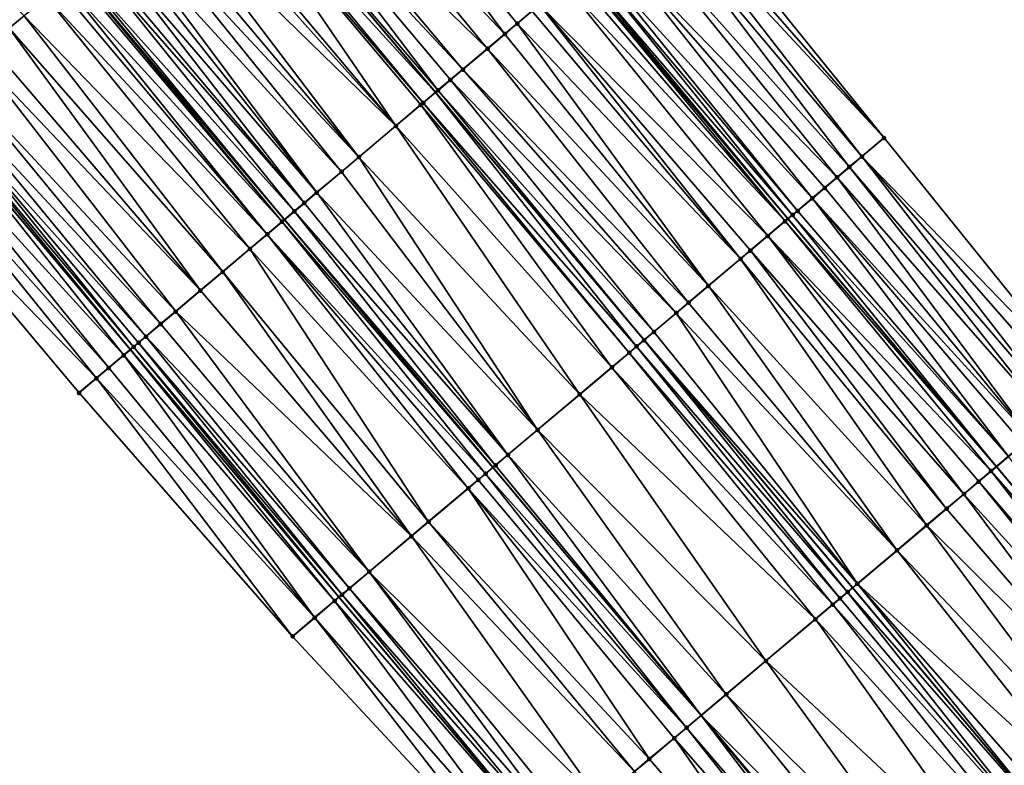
# Model space of a CAD drawing. Header units: feet. Extents: x 2004186 to 2014793, y 836912 to 864902.
# Tile 421 of 656: x 2008830 to 2008891, y 850223 to 850269. Entities that reach past the tile are written whole.
import ezdxf

# ---------------------------------------------------------------- set-up
doc = ezdxf.new("R2010")
doc.units = ezdxf.units.FT
doc.header["$LTSCALE"] = 100
doc.header["$MEASUREMENT"] = 0
for name, color, linetype, lineweight in [('EP_Travel Lane', 5, 'Continuous', 40), ('GPL_Skip Line', 2, 'Continuous', 40), ('Road Shots', 4, 'Continuous', 200), ('Road X-Section', 30, 'Continuous', 13)]:
    doc.layers.add(name, color=color, linetype=linetype, lineweight=lineweight)
doc.layers.add('I-77 SB_MM21-27-Surface-Border', color=7, linetype='Continuous')
doc.layers.add('I-77 SB_MM21-27-Surface-TIN', color=7, linetype='Continuous')

msp = doc.modelspace()

# ---------------------------------------------------------------- linework, layer by layer
at = {"layer": 'EP_Travel Lane'}
for points in [[(2008915.868, 850210.612, 427.114), (2008902.985, 850225.91, 427.178), (2008890.104, 850241.209, 427.27), (2008877.222, 850256.507, 427.346), (2008864.339, 850271.806, 427.393), (2008851.457, 850287.105, 427.466), (2008838.575, 850302.403, 427.543), (2008825.693, 850317.703, 427.605), (2008812.811, 850333.002, 427.71), (2008799.929, 850348.3, 427.806), (2008787.048, 850363.599, 427.915), (2008774.166, 850378.898, 427.947), (2008761.284, 850394.197, 428.02), (2008748.402, 850409.496, 428.13), (2008735.52, 850424.794, 428.206), (2008722.669, 850440.08, 428.247), (2008709.811, 850455.399, 428.328), (2008696.954, 850470.719, 428.381), (2008684.097, 850486.038, 428.419), (2008671.239, 850501.358, 428.531), (2008658.292, 850516.654, 428.602), (2008645.371, 850531.919, 428.703)], [(2008862.363, 850217.852, 427.02), (2008849.472, 850233.143, 427.097), (2008836.581, 850248.434, 427.171), (2008823.691, 850263.725, 427.244), (2008810.8, 850279.016, 427.315), (2008797.92, 850294.314, 427.379), (2008785.057, 850309.629, 427.483), (2008772.194, 850324.944, 427.57), (2008759.332, 850340.259, 427.659), (2008746.469, 850355.574, 427.724), (2008733.606, 850370.888, 427.804), (2008720.743, 850386.203, 427.889), (2008707.881, 850401.518, 427.971), (2008694.971, 850416.875, 428.075), (2008682.093, 850432.177, 428.138), (2008669.215, 850447.479, 428.184), (2008656.337, 850462.781, 428.256), (2008643.459, 850478.083, 428.344)]]:
    msp.add_polyline3d(points, dxfattribs=at)
at = {"layer": 'GPL_Skip Line'}
for points in [[(2008894.093, 850218.422, 427.352), (2008881.211, 850233.72, 427.433), (2008868.329, 850249.019, 427.52), (2008855.447, 850264.318, 427.575), (2008842.565, 850279.616, 427.651), (2008829.683, 850294.915, 427.723), (2008816.8, 850310.213, 427.79), (2008803.917, 850325.511, 427.88), (2008791.034, 850340.808, 427.981), (2008778.151, 850356.106, 428.065), (2008765.267, 850371.403, 428.111), (2008752.384, 850386.701, 428.169), (2008739.501, 850401.998, 428.255), (2008726.618, 850417.296, 428.358), (2008713.752, 850432.608, 428.415), (2008700.907, 850447.939, 428.47), (2008688.063, 850463.269, 428.459), (2008675.219, 850478.599, 428.581), (2008662.375, 850493.93, 428.704), (2008649.477, 850509.215, 428.768)], [(2008884.747, 850210.553, 427.192), (2008871.865, 850225.851, 427.276), (2008858.983, 850241.15, 427.344), (2008846.101, 850256.449, 427.424), (2008833.219, 850271.747, 427.495), (2008820.337, 850287.046, 427.563), (2008807.457, 850302.345, 427.637), (2008794.58, 850317.648, 427.7), (2008781.703, 850332.951, 427.796), (2008768.826, 850348.254, 427.878), (2008755.949, 850363.557, 427.948), (2008743.072, 850378.859, 428.019), (2008730.195, 850394.162, 428.092), (2008717.318, 850409.465, 428.181), (2008704.415, 850424.787, 428.238), (2008691.525, 850440.079, 428.277), (2008678.636, 850455.371, 428.395), (2008665.746, 850470.663, 428.485), (2008652.856, 850485.955, 428.55), (2008640.008, 850501.226, 428.64)]]:
    msp.add_polyline3d(points, dxfattribs=at)
at = {"layer": 'I-77 SB_MM21-27-Surface-Border', "color": 3, "linetype": 'ByBlock', "lineweight": -2}
for points in [[(2008646.362, 850532.756, 428.685), (2008660.177, 850518.245, 428.567), (2008673.565, 850503.307, 428.483), (2008690.395, 850491.316, 428.336), (2008703.24, 850475.986, 428.26), (2008716.237, 850460.784, 428.113), (2008729.081, 850445.454, 427.949), (2008741.914, 850430.181, 427.871), (2008754.797, 850414.883, 427.785), (2008767.68, 850399.586, 427.705), (2008780.717, 850384.417, 427.64), (2008793.6, 850369.119, 427.58), (2008806.483, 850353.822, 427.511), (2008819.367, 850338.524, 427.402), (2008832.25, 850323.227, 427.288), (2008845.134, 850307.927, 427.232), (2008857.863, 850292.5, 427.17), (2008870.592, 850277.072, 427.113), (2008883.168, 850261.516, 427.065), (2008895.744, 850245.959, 427.024), (2008908.473, 850230.532, 426.937), (2008921.049, 850214.975, 426.904)], [(2008860.25, 850216.073, 426.894), (2008846.603, 850230.728, 426.933), (2008833.415, 850245.769, 426.994), (2008820.533, 850261.068, 427.066), (2008806.886, 850275.722, 427.113), (2008794.005, 850291.019, 427.187), (2008781.122, 850306.316, 427.294), (2008768.392, 850321.742, 427.393), (2008755.662, 850337.169, 427.473), (2008743.237, 850352.853, 427.571), (2008730.507, 850368.279, 427.645), (2008717.471, 850383.448, 427.701), (2008705.046, 850399.132, 427.809), (2008692.595, 850414.884, 427.956), (2008679.751, 850430.214, 428.039), (2008667.366, 850445.93, 428.099), (2008654.982, 850461.646, 428.233), (2008642.598, 850477.361, 428.325)]]:
    msp.add_polyline3d(points, dxfattribs=at)
at = {"layer": 'I-77 SB_MM21-27-Surface-TIN', "color": 128, "linetype": 'ByBlock', "lineweight": -2}
for points in [[(2008847.766, 850283.996, 427.552), (2008845.931, 850282.45, 427.58), (2008859.73, 850267.925, 427.496)], [(2008847.766, 850283.996, 427.552), (2008860.495, 850268.569, 427.485), (2008861.413, 850269.342, 427.469)], [(2008847.766, 850283.996, 427.552), (2008859.73, 850267.925, 427.496), (2008860.495, 850268.569, 427.485)], [(2008816.066, 850283.45, 427.461), (2008829.101, 850268.281, 427.394), (2008830.019, 850269.053, 427.42)], [(2008845.931, 850282.45, 427.58), (2008844.248, 850281.033, 427.61), (2008858.66, 850267.023, 427.513)], [(2008845.931, 850282.45, 427.58), (2008858.66, 850267.023, 427.513), (2008859.73, 850267.925, 427.496)], [(2008844.248, 850281.033, 427.61), (2008843.483, 850280.389, 427.631), (2008857.13, 850265.735, 427.542)], [(2008844.248, 850281.033, 427.61), (2008857.13, 850265.735, 427.542), (2008858.66, 850267.023, 427.513)], [(2008843.483, 850280.389, 427.631), (2008842.565, 850279.616, 427.651), (2008855.6, 850264.446, 427.574)], [(2008843.483, 850280.389, 427.631), (2008856.365, 850265.091, 427.559), (2008857.13, 850265.735, 427.542)], [(2008843.483, 850280.389, 427.631), (2008855.6, 850264.446, 427.574), (2008856.365, 850265.091, 427.559)], [(2008841.953, 850279.101, 427.657), (2008855.447, 850264.318, 427.575), (2008842.565, 850279.616, 427.651)], [(2008855.6, 850264.446, 427.574), (2008842.565, 850279.616, 427.651), (2008855.447, 850264.318, 427.575)], [(2008841.647, 850278.843, 427.653), (2008840.117, 850277.555, 427.622), (2008852.999, 850262.256, 427.552)], [(2008841.953, 850279.101, 427.657), (2008841.647, 850278.843, 427.653), (2008854.682, 850263.673, 427.581)], [(2008841.647, 850278.843, 427.653), (2008854.529, 850263.545, 427.58), (2008854.682, 850263.673, 427.581)], [(2008841.647, 850278.843, 427.653), (2008852.999, 850262.256, 427.552), (2008854.529, 850263.545, 427.58)], [(2008841.953, 850279.101, 427.657), (2008854.682, 850263.673, 427.581), (2008855.447, 850264.318, 427.575)], [(2008839.658, 850277.169, 427.615), (2008838.587, 850276.267, 427.594), (2008852.999, 850262.256, 427.552)], [(2008840.117, 850277.555, 427.622), (2008839.658, 850277.169, 427.615), (2008852.999, 850262.256, 427.552)], [(2008870.592, 850277.072, 427.113), (2008869.98, 850276.557, 427.151), (2008883.168, 850261.516, 427.065)], [(2008869.98, 850276.557, 427.151), (2008869.521, 850276.17, 427.178), (2008883.168, 850261.516, 427.065)], [(2008838.587, 850276.267, 427.594), (2008837.822, 850275.623, 427.582), (2008850.704, 850260.324, 427.51)], [(2008838.587, 850276.267, 427.594), (2008850.704, 850260.324, 427.51), (2008852.999, 850262.256, 427.552)], [(2008869.521, 850276.17, 427.178), (2008868.909, 850275.655, 427.206), (2008881.791, 850260.356, 427.147)], [(2008869.521, 850276.17, 427.178), (2008881.791, 850260.356, 427.147), (2008883.168, 850261.516, 427.065)], [(2008837.822, 850275.623, 427.582), (2008837.057, 850274.979, 427.566), (2008850.704, 850260.324, 427.51)], [(2008868.909, 850275.655, 427.206), (2008867.685, 850274.624, 427.273), (2008881.026, 850259.712, 427.19)], [(2008868.909, 850275.655, 427.206), (2008881.026, 850259.712, 427.19), (2008881.791, 850260.356, 427.147)], [(2008837.057, 850274.979, 427.566), (2008836.139, 850274.206, 427.548), (2008849.633, 850259.423, 427.485)], [(2008837.057, 850274.979, 427.566), (2008849.633, 850259.423, 427.485), (2008850.704, 850260.324, 427.51)], [(2008867.685, 850274.624, 427.273), (2008866.309, 850273.464, 427.336), (2008880.261, 850259.068, 427.225)], [(2008867.685, 850274.624, 427.273), (2008880.261, 850259.068, 427.225), (2008881.026, 850259.712, 427.19)], [(2008836.139, 850274.206, 427.548), (2008835.68, 850273.82, 427.542), (2008848.103, 850258.134, 427.459)], [(2008836.139, 850274.206, 427.548), (2008848.103, 850258.134, 427.459), (2008849.633, 850259.423, 427.485)], [(2008835.068, 850273.304, 427.53), (2008834.456, 850272.789, 427.527), (2008847.338, 850257.49, 427.449)], [(2008835.68, 850273.82, 427.542), (2008835.068, 850273.304, 427.53), (2008848.103, 850258.134, 427.459)], [(2008835.068, 850273.304, 427.53), (2008847.338, 850257.49, 427.449), (2008848.103, 850258.134, 427.459)], [(2008866.309, 850273.464, 427.336), (2008865.238, 850272.563, 427.38), (2008878.732, 850257.779, 427.293)], [(2008866.309, 850273.464, 427.336), (2008879.497, 850258.423, 427.265), (2008880.261, 850259.068, 427.225)], [(2008866.309, 850273.464, 427.336), (2008878.732, 850257.779, 427.293), (2008879.497, 850258.423, 427.265)], [(2008834.456, 850272.789, 427.527), (2008834.15, 850272.531, 427.522), (2008847.338, 850257.49, 427.449)], [(2008834.15, 850272.531, 427.522), (2008833.385, 850271.887, 427.498), (2008846.726, 850256.975, 427.441)], [(2008834.15, 850272.531, 427.522), (2008846.726, 850256.975, 427.441), (2008847.338, 850257.49, 427.449)], [(2008864.932, 850272.305, 427.389), (2008864.473, 850271.918, 427.39), (2008877.508, 850256.749, 427.342)], [(2008865.238, 850272.563, 427.38), (2008864.932, 850272.305, 427.389), (2008877.814, 850257.006, 427.333)], [(2008864.932, 850272.305, 427.389), (2008877.508, 850256.749, 427.342), (2008877.814, 850257.006, 427.333)], [(2008865.238, 850272.563, 427.38), (2008877.814, 850257.006, 427.333), (2008878.732, 850257.779, 427.293)], [(2008833.079, 850271.63, 427.493), (2008832.467, 850271.114, 427.493), (2008845.961, 850256.331, 427.42)], [(2008833.079, 850271.63, 427.493), (2008845.961, 850256.331, 427.42), (2008833.219, 850271.747, 427.495)], [(2008833.385, 850271.887, 427.498), (2008833.219, 850271.747, 427.495), (2008846.101, 850256.449, 427.424)], [(2008845.961, 850256.331, 427.42), (2008846.101, 850256.449, 427.424), (2008833.219, 850271.747, 427.495)], [(2008833.385, 850271.887, 427.498), (2008846.101, 850256.449, 427.424), (2008846.726, 850256.975, 427.441)], [(2008864.014, 850271.532, 427.405), (2008863.402, 850271.017, 427.425), (2008877.049, 850256.362, 427.348)], [(2008864.32, 850271.79, 427.393), (2008864.014, 850271.532, 427.405), (2008877.049, 850256.362, 427.348)], [(2008864.32, 850271.79, 427.393), (2008877.222, 850256.507, 427.346), (2008864.339, 850271.806, 427.393)], [(2008864.32, 850271.79, 427.393), (2008877.049, 850256.362, 427.348), (2008877.222, 850256.507, 427.346)], [(2008864.473, 850271.918, 427.39), (2008864.339, 850271.806, 427.393), (2008877.222, 850256.507, 427.346)], [(2008864.473, 850271.918, 427.39), (2008877.222, 850256.507, 427.346), (2008877.508, 850256.749, 427.342)], [(2008832.467, 850271.114, 427.493), (2008832.161, 850270.857, 427.486), (2008845.043, 850255.558, 427.406)], [(2008832.467, 850271.114, 427.493), (2008845.043, 850255.558, 427.406), (2008845.961, 850256.331, 427.42)], [(2008863.402, 850271.017, 427.425), (2008861.872, 850269.728, 427.462), (2008875.978, 850255.46, 427.382)], [(2008863.402, 850271.017, 427.425), (2008875.978, 850255.46, 427.382), (2008877.049, 850256.362, 427.348)], [(2008832.161, 850270.857, 427.486), (2008831.396, 850270.213, 427.459), (2008845.043, 850255.558, 427.406)], [(2008831.396, 850270.213, 427.459), (2008830.019, 850269.053, 427.42), (2008843.972, 850254.656, 427.377)], [(2008831.396, 850270.213, 427.459), (2008843.972, 850254.656, 427.377), (2008845.043, 850255.558, 427.406)], [(2008861.872, 850269.728, 427.462), (2008861.413, 850269.342, 427.469), (2008874.295, 850254.043, 427.415)], [(2008861.872, 850269.728, 427.462), (2008874.907, 850254.558, 427.407), (2008875.978, 850255.46, 427.382)], [(2008861.872, 850269.728, 427.462), (2008874.295, 850254.043, 427.415), (2008874.907, 850254.558, 427.407)], [(2008830.019, 850269.053, 427.42), (2008829.101, 850268.281, 427.394), (2008842.289, 850253.24, 427.321)], [(2008830.019, 850269.053, 427.42), (2008842.289, 850253.24, 427.321), (2008843.972, 850254.656, 427.377)], [(2008861.413, 850269.342, 427.469), (2008860.495, 850268.569, 427.485), (2008874.295, 850254.043, 427.415)], [(2008860.495, 850268.569, 427.485), (2008859.73, 850267.925, 427.496), (2008872.306, 850252.368, 427.446)], [(2008860.495, 850268.569, 427.485), (2008872.306, 850252.368, 427.446), (2008874.295, 850254.043, 427.415)], [(2008829.101, 850268.281, 427.394), (2008827.877, 850267.25, 427.363), (2008840.912, 850252.08, 427.288)], [(2008829.101, 850268.281, 427.394), (2008840.912, 850252.08, 427.288), (2008842.289, 850253.24, 427.321)], [(2008859.73, 850267.925, 427.496), (2008858.66, 850267.023, 427.513), (2008872.306, 850252.368, 427.446)], [(2008827.877, 850267.25, 427.363), (2008827.113, 850266.606, 427.339), (2008840.912, 850252.08, 427.288)], [(2008827.113, 850266.606, 427.339), (2008825.736, 850265.447, 427.302), (2008839.383, 850250.792, 427.252)], [(2008827.113, 850266.606, 427.339), (2008839.383, 850250.792, 427.252), (2008840.912, 850252.08, 427.288)], [(2008858.66, 850267.023, 427.513), (2008857.13, 850265.735, 427.542), (2008871.083, 850251.338, 427.463)], [(2008858.66, 850267.023, 427.513), (2008871.083, 850251.338, 427.463), (2008872.306, 850252.368, 427.446)], [(2008825.736, 850265.447, 427.302), (2008824.818, 850264.674, 427.285), (2008838.465, 850250.019, 427.226)], [(2008825.736, 850265.447, 427.302), (2008838.465, 850250.019, 427.226), (2008839.383, 850250.792, 427.252)], [(2008857.13, 850265.735, 427.542), (2008856.365, 850265.091, 427.559), (2008870.318, 850250.694, 427.476)], [(2008857.13, 850265.735, 427.542), (2008870.318, 850250.694, 427.476), (2008871.083, 850251.338, 427.463)], [(2008856.365, 850265.091, 427.559), (2008855.6, 850264.446, 427.574), (2008868.941, 850249.534, 427.51)], [(2008856.365, 850265.091, 427.559), (2008868.941, 850249.534, 427.51), (2008870.318, 850250.694, 427.476)], [(2008824.818, 850264.674, 427.285), (2008824.206, 850264.159, 427.271), (2008837.547, 850249.246, 427.209)], [(2008824.818, 850264.674, 427.285), (2008837.547, 850249.246, 427.209), (2008838.465, 850250.019, 427.226)], [(2008854.682, 850263.673, 427.581), (2008867.87, 850248.632, 427.522), (2008855.447, 850264.318, 427.575)], [(2008855.6, 850264.446, 427.574), (2008855.447, 850264.318, 427.575), (2008868.329, 850249.019, 427.52)], [(2008867.87, 850248.632, 427.522), (2008868.329, 850249.019, 427.52), (2008855.447, 850264.318, 427.575)], [(2008855.6, 850264.446, 427.574), (2008868.329, 850249.019, 427.52), (2008868.941, 850249.534, 427.51)], [(2008822.676, 850262.871, 427.181), (2008836.17, 850248.087, 427.145), (2008823.691, 850263.725, 427.244)], [(2008823.9, 850263.901, 427.258), (2008823.691, 850263.725, 427.244), (2008836.581, 850248.434, 427.171)], [(2008836.17, 850248.087, 427.145), (2008836.581, 850248.434, 427.171), (2008823.691, 850263.725, 427.244)], [(2008824.206, 850264.159, 427.271), (2008823.9, 850263.901, 427.258), (2008836.782, 850248.602, 427.183)], [(2008823.9, 850263.901, 427.258), (2008836.581, 850248.434, 427.171), (2008836.782, 850248.602, 427.183)], [(2008824.206, 850264.159, 427.271), (2008837.088, 850248.86, 427.197), (2008837.547, 850249.246, 427.209)], [(2008824.206, 850264.159, 427.271), (2008836.782, 850248.602, 427.183), (2008837.088, 850248.86, 427.197)], [(2008854.682, 850263.673, 427.581), (2008854.529, 850263.545, 427.58), (2008867.411, 850248.246, 427.518)], [(2008854.682, 850263.673, 427.581), (2008867.411, 850248.246, 427.518), (2008867.87, 850248.632, 427.522)], [(2008854.529, 850263.545, 427.58), (2008852.999, 850262.256, 427.552), (2008866.34, 850247.344, 427.498)], [(2008854.529, 850263.545, 427.58), (2008866.34, 850247.344, 427.498), (2008867.411, 850248.246, 427.518)], [(2008822.676, 850262.871, 427.181), (2008821.91, 850262.227, 427.136), (2008835.251, 850247.314, 427.087)], [(2008822.676, 850262.871, 427.181), (2008835.251, 850247.314, 427.087), (2008836.17, 850248.087, 427.145)], [(2008821.91, 850262.227, 427.136), (2008820.533, 850261.068, 427.066), (2008834.486, 850246.67, 427.045)], [(2008821.91, 850262.227, 427.136), (2008834.486, 850246.67, 427.045), (2008835.251, 850247.314, 427.087)], [(2008852.999, 850262.256, 427.552), (2008850.704, 850260.324, 427.51), (2008864.351, 850245.67, 427.456)], [(2008852.999, 850262.256, 427.552), (2008864.351, 850245.67, 427.456), (2008866.34, 850247.344, 427.498)], [(2008883.168, 850261.516, 427.065), (2008881.791, 850260.356, 427.147), (2008895.744, 850245.959, 427.024)], [(2008820.533, 850261.068, 427.066), (2008833.415, 850245.769, 426.994), (2008834.486, 850246.67, 427.045)], [(2008850.704, 850260.324, 427.51), (2008849.633, 850259.423, 427.485), (2008861.75, 850243.48, 427.399)], [(2008850.704, 850260.324, 427.51), (2008861.75, 850243.48, 427.399), (2008864.351, 850245.67, 427.456)], [(2008881.791, 850260.356, 427.147), (2008881.026, 850259.712, 427.19), (2008894.061, 850244.542, 427.125)], [(2008881.791, 850260.356, 427.147), (2008894.979, 850245.315, 427.069), (2008895.744, 850245.959, 427.024)], [(2008881.791, 850260.356, 427.147), (2008894.061, 850244.542, 427.125), (2008894.979, 850245.315, 427.069)], [(2008849.633, 850259.423, 427.485), (2008848.103, 850258.134, 427.459), (2008861.75, 850243.48, 427.399)], [(2008881.026, 850259.712, 427.19), (2008880.261, 850259.068, 427.225), (2008893.449, 850244.027, 427.16)], [(2008881.026, 850259.712, 427.19), (2008893.449, 850244.027, 427.16), (2008894.061, 850244.542, 427.125)], [(2008880.261, 850259.068, 427.225), (2008879.497, 850258.423, 427.265), (2008892.226, 850242.996, 427.216)], [(2008880.261, 850259.068, 427.225), (2008892.226, 850242.996, 427.216), (2008893.449, 850244.027, 427.16)], [(2008848.103, 850258.134, 427.459), (2008847.338, 850257.49, 427.449), (2008859.914, 850241.934, 427.365)], [(2008848.103, 850258.134, 427.459), (2008859.914, 850241.934, 427.365), (2008861.75, 850243.48, 427.399)], [(2008879.497, 850258.423, 427.265), (2008878.732, 850257.779, 427.293), (2008892.226, 850242.996, 427.216)], [(2008847.338, 850257.49, 427.449), (2008846.726, 850256.975, 427.441), (2008859.914, 850241.934, 427.365)], [(2008878.732, 850257.779, 427.293), (2008877.814, 850257.006, 427.333), (2008890.849, 850241.836, 427.257)], [(2008878.732, 850257.779, 427.293), (2008891.767, 850242.609, 427.232), (2008892.226, 850242.996, 427.216)], [(2008878.732, 850257.779, 427.293), (2008890.849, 850241.836, 427.257), (2008891.767, 850242.609, 427.232)], [(2008846.726, 850256.975, 427.441), (2008846.101, 850256.449, 427.424), (2008859.149, 850241.29, 427.346)], [(2008846.726, 850256.975, 427.441), (2008859.149, 850241.29, 427.346), (2008859.914, 850241.934, 427.365)], [(2008877.814, 850257.006, 427.333), (2008877.508, 850256.749, 427.342), (2008890.849, 850241.836, 427.257)], [(2008845.961, 850256.331, 427.42), (2008845.043, 850255.558, 427.406), (2008858.537, 850240.775, 427.34)], [(2008845.961, 850256.331, 427.42), (2008858.983, 850241.15, 427.344), (2008846.101, 850256.449, 427.424)], [(2008845.961, 850256.331, 427.42), (2008858.537, 850240.775, 427.34), (2008858.983, 850241.15, 427.344)], [(2008859.149, 850241.29, 427.346), (2008846.101, 850256.449, 427.424), (2008858.983, 850241.15, 427.344)], [(2008877.049, 850256.362, 427.348), (2008875.978, 850255.46, 427.382), (2008889.778, 850240.935, 427.276)], [(2008877.049, 850256.362, 427.348), (2008890.104, 850241.209, 427.27), (2008877.222, 850256.507, 427.346)], [(2008877.049, 850256.362, 427.348), (2008889.778, 850240.935, 427.276), (2008890.104, 850241.209, 427.27)], [(2008877.508, 850256.749, 427.342), (2008877.222, 850256.507, 427.346), (2008890.104, 850241.209, 427.27)], [(2008877.508, 850256.749, 427.342), (2008890.104, 850241.209, 427.27), (2008890.849, 850241.836, 427.257)], [(2008845.043, 850255.558, 427.406), (2008843.972, 850254.656, 427.377), (2008857.466, 850239.873, 427.315)], [(2008845.043, 850255.558, 427.406), (2008858.078, 850240.388, 427.333), (2008858.537, 850240.775, 427.34)], [(2008845.043, 850255.558, 427.406), (2008857.466, 850239.873, 427.315), (2008858.078, 850240.388, 427.333)], [(2008875.978, 850255.46, 427.382), (2008874.907, 850254.558, 427.407), (2008888.095, 850239.517, 427.323)], [(2008875.978, 850255.46, 427.382), (2008889.013, 850240.29, 427.299), (2008889.778, 850240.935, 427.276)], [(2008875.978, 850255.46, 427.382), (2008888.095, 850239.517, 427.323), (2008889.013, 850240.29, 427.299)], [(2008843.972, 850254.656, 427.377), (2008842.289, 850253.24, 427.321), (2008855.018, 850237.812, 427.241)], [(2008843.972, 850254.656, 427.377), (2008855.018, 850237.812, 427.241), (2008857.466, 850239.873, 427.315)], [(2008874.907, 850254.558, 427.407), (2008874.295, 850254.043, 427.415), (2008887.024, 850238.616, 427.343)], [(2008874.907, 850254.558, 427.407), (2008887.024, 850238.616, 427.343), (2008888.095, 850239.517, 427.323)], [(2008874.295, 850254.043, 427.415), (2008872.306, 850252.368, 427.446), (2008885.8, 850237.585, 427.359)], [(2008874.295, 850254.043, 427.415), (2008885.8, 850237.585, 427.359), (2008887.024, 850238.616, 427.343)], [(2008842.289, 850253.24, 427.321), (2008840.912, 850252.08, 427.288), (2008853.947, 850236.91, 427.215)], [(2008842.289, 850253.24, 427.321), (2008853.947, 850236.91, 427.215), (2008855.018, 850237.812, 427.241)], [(2008840.912, 850252.08, 427.288), (2008839.383, 850250.792, 427.252), (2008853.947, 850236.91, 427.215)], [(2008872.306, 850252.368, 427.446), (2008871.083, 850251.338, 427.463), (2008883.965, 850236.039, 427.382)], [(2008872.306, 850252.368, 427.446), (2008883.965, 850236.039, 427.382), (2008885.8, 850237.585, 427.359)], [(2008839.383, 850250.792, 427.252), (2008838.465, 850250.019, 427.226), (2008851.347, 850234.721, 427.148)], [(2008839.383, 850250.792, 427.252), (2008851.347, 850234.721, 427.148), (2008853.947, 850236.91, 427.215)], [(2008871.083, 850251.338, 427.463), (2008870.318, 850250.694, 427.476), (2008883.965, 850236.039, 427.382)], [(2008870.318, 850250.694, 427.476), (2008868.941, 850249.534, 427.51), (2008881.517, 850233.978, 427.429)], [(2008870.318, 850250.694, 427.476), (2008881.517, 850233.978, 427.429), (2008883.965, 850236.039, 427.382)], [(2008838.465, 850250.019, 427.226), (2008837.547, 850249.246, 427.209), (2008851.347, 850234.721, 427.148)], [(2008837.547, 850249.246, 427.209), (2008837.088, 850248.86, 427.197), (2008850.123, 850233.69, 427.122)], [(2008837.547, 850249.246, 427.209), (2008850.123, 850233.69, 427.122), (2008851.347, 850234.721, 427.148)], [(2008867.87, 850248.632, 427.522), (2008880.905, 850233.463, 427.436), (2008868.329, 850249.019, 427.52)], [(2008868.941, 850249.534, 427.51), (2008868.329, 850249.019, 427.52), (2008881.517, 850233.978, 427.429)], [(2008880.905, 850233.463, 427.436), (2008881.211, 850233.72, 427.433), (2008868.329, 850249.019, 427.52)], [(2008881.517, 850233.978, 427.429), (2008868.329, 850249.019, 427.52), (2008881.211, 850233.72, 427.433)], [(2008836.17, 850248.087, 427.145), (2008849.205, 850232.917, 427.083), (2008836.581, 850248.434, 427.171)], [(2008836.782, 850248.602, 427.183), (2008836.581, 850248.434, 427.171), (2008849.472, 850233.143, 427.097)], [(2008849.205, 850232.917, 427.083), (2008849.472, 850233.143, 427.097), (2008836.581, 850248.434, 427.171)], [(2008837.088, 850248.86, 427.197), (2008836.782, 850248.602, 427.183), (2008849.664, 850233.304, 427.107)], [(2008836.782, 850248.602, 427.183), (2008849.472, 850233.143, 427.097), (2008849.664, 850233.304, 427.107)], [(2008837.088, 850248.86, 427.197), (2008849.664, 850233.304, 427.107), (2008850.123, 850233.69, 427.122)], [(2008867.87, 850248.632, 427.522), (2008867.411, 850248.246, 427.518), (2008880.446, 850233.076, 427.437)], [(2008867.87, 850248.632, 427.522), (2008880.446, 850233.076, 427.437), (2008880.905, 850233.463, 427.436)], [(2008836.17, 850248.087, 427.145), (2008835.251, 850247.314, 427.087), (2008847.981, 850231.887, 427.01)], [(2008836.17, 850248.087, 427.145), (2008847.981, 850231.887, 427.01), (2008849.205, 850232.917, 427.083)], [(2008867.411, 850248.246, 427.518), (2008866.34, 850247.344, 427.498), (2008879.987, 850232.69, 427.431)], [(2008867.411, 850248.246, 427.518), (2008879.987, 850232.69, 427.431), (2008880.446, 850233.076, 427.437)], [(2008835.251, 850247.314, 427.087), (2008834.486, 850246.67, 427.045), (2008847.981, 850231.887, 427.01)], [(2008866.34, 850247.344, 427.498), (2008864.351, 850245.67, 427.456), (2008878.916, 850231.788, 427.407)], [(2008866.34, 850247.344, 427.498), (2008878.916, 850231.788, 427.407), (2008879.987, 850232.69, 427.431)], [(2008834.486, 850246.67, 427.045), (2008833.415, 850245.769, 426.994), (2008846.603, 850230.728, 426.933)], [(2008834.486, 850246.67, 427.045), (2008846.603, 850230.728, 426.933), (2008847.981, 850231.887, 427.01)], [(2008864.351, 850245.67, 427.456), (2008861.75, 850243.48, 427.399), (2008875.856, 850229.212, 427.343)], [(2008864.351, 850245.67, 427.456), (2008875.856, 850229.212, 427.343), (2008878.916, 850231.788, 427.407)], [(2008861.75, 850243.48, 427.399), (2008859.914, 850241.934, 427.365), (2008873.408, 850227.151, 427.298)], [(2008861.75, 850243.48, 427.399), (2008873.408, 850227.151, 427.298), (2008875.856, 850229.212, 427.343)], [(2008859.914, 850241.934, 427.365), (2008859.149, 850241.29, 427.346), (2008871.865, 850225.851, 427.276)], [(2008859.914, 850241.934, 427.365), (2008871.865, 850225.851, 427.276), (2008873.408, 850227.151, 427.298)], [(2008890.849, 850241.836, 427.257), (2008890.104, 850241.209, 427.27), (2008902.985, 850225.91, 427.178)], [(2008858.537, 850240.775, 427.34), (2008871.865, 850225.851, 427.276), (2008858.983, 850241.15, 427.344)], [(2008859.149, 850241.29, 427.346), (2008858.983, 850241.15, 427.344), (2008871.865, 850225.851, 427.276)], [(2008889.778, 850240.935, 427.276), (2008902.966, 850225.894, 427.179), (2008890.104, 850241.209, 427.27)], [(2008902.966, 850225.894, 427.179), (2008902.985, 850225.91, 427.178), (2008890.104, 850241.209, 427.27)], [(2008858.537, 850240.775, 427.34), (2008858.078, 850240.388, 427.333), (2008870.96, 850225.09, 427.262)], [(2008858.537, 850240.775, 427.34), (2008870.96, 850225.09, 427.262), (2008871.865, 850225.851, 427.276)], [(2008889.778, 850240.935, 427.276), (2008889.013, 850240.29, 427.299), (2008902.048, 850225.121, 427.215)], [(2008889.778, 850240.935, 427.276), (2008902.048, 850225.121, 427.215), (2008902.966, 850225.894, 427.179)], [(2008857.466, 850239.873, 427.315), (2008855.018, 850237.812, 427.241), (2008868.665, 850223.158, 427.192)], [(2008858.078, 850240.388, 427.333), (2008857.466, 850239.873, 427.315), (2008870.96, 850225.09, 427.262)], [(2008857.466, 850239.873, 427.315), (2008870.195, 850224.446, 427.244), (2008870.96, 850225.09, 427.262)], [(2008857.466, 850239.873, 427.315), (2008868.665, 850223.158, 427.192), (2008870.195, 850224.446, 427.244)], [(2008889.013, 850240.29, 427.299), (2008888.095, 850239.517, 427.323), (2008901.589, 850224.734, 427.227)], [(2008889.013, 850240.29, 427.299), (2008901.589, 850224.734, 427.227), (2008902.048, 850225.121, 427.215)], [(2008888.095, 850239.517, 427.323), (2008887.024, 850238.616, 427.343), (2008900.059, 850223.446, 427.257)], [(2008888.095, 850239.517, 427.323), (2008900.059, 850223.446, 427.257), (2008901.589, 850224.734, 427.227)], [(2008887.024, 850238.616, 427.343), (2008885.8, 850237.585, 427.359), (2008900.059, 850223.446, 427.257)], [(2008855.018, 850237.812, 427.241), (2008853.947, 850236.91, 427.215), (2008867.747, 850222.385, 427.162)], [(2008855.018, 850237.812, 427.241), (2008867.747, 850222.385, 427.162), (2008868.665, 850223.158, 427.192)], [(2008885.8, 850237.585, 427.359), (2008883.965, 850236.039, 427.382), (2008897.765, 850221.513, 427.287)], [(2008885.8, 850237.585, 427.359), (2008897.765, 850221.513, 427.287), (2008900.059, 850223.446, 427.257)], [(2008853.947, 850236.91, 427.215), (2008851.347, 850234.721, 427.148), (2008865.606, 850220.581, 427.112)], [(2008853.947, 850236.91, 427.215), (2008865.606, 850220.581, 427.112), (2008867.747, 850222.385, 427.162)], [(2008883.965, 850236.039, 427.382), (2008881.517, 850233.978, 427.429), (2008896.388, 850220.354, 427.31)], [(2008883.965, 850236.039, 427.382), (2008896.388, 850220.354, 427.31), (2008897.765, 850221.513, 427.287)], [(2008851.347, 850234.721, 427.148), (2008850.123, 850233.69, 427.122), (2008863.311, 850218.649, 427.062)], [(2008851.347, 850234.721, 427.148), (2008863.923, 850219.164, 427.077), (2008865.606, 850220.581, 427.112)], [(2008851.347, 850234.721, 427.148), (2008863.311, 850218.649, 427.062), (2008863.923, 850219.164, 427.077)], [(2008881.517, 850233.978, 427.429), (2008881.211, 850233.72, 427.433), (2008894.093, 850218.422, 427.352)], [(2008881.517, 850233.978, 427.429), (2008894.093, 850218.422, 427.352), (2008894.705, 850218.937, 427.345)], [(2008881.517, 850233.978, 427.429), (2008894.705, 850218.937, 427.345), (2008896.388, 850220.354, 427.31)], [(2008849.205, 850232.917, 427.083), (2008862.363, 850217.852, 427.02), (2008849.472, 850233.143, 427.097)], [(2008849.664, 850233.304, 427.107), (2008849.472, 850233.143, 427.097), (2008862.393, 850217.876, 427.021)], [(2008862.393, 850217.876, 427.021), (2008849.472, 850233.143, 427.097), (2008862.363, 850217.852, 427.02)], [(2008850.123, 850233.69, 427.122), (2008849.664, 850233.304, 427.107), (2008862.852, 850218.263, 427.045)], [(2008849.664, 850233.304, 427.107), (2008862.393, 850217.876, 427.021), (2008862.852, 850218.263, 427.045)], [(2008850.123, 850233.69, 427.122), (2008862.852, 850218.263, 427.045), (2008863.311, 850218.649, 427.062)], [(2008880.905, 850233.463, 427.436), (2008880.446, 850233.076, 427.437), (2008893.328, 850217.778, 427.351)], [(2008880.905, 850233.463, 427.436), (2008894.093, 850218.422, 427.352), (2008881.211, 850233.72, 427.433)], [(2008880.905, 850233.463, 427.436), (2008893.328, 850217.778, 427.351), (2008894.093, 850218.422, 427.352)], [(2008849.205, 850232.917, 427.083), (2008847.981, 850231.887, 427.01), (2008861.169, 850216.846, 426.946)], [(2008849.205, 850232.917, 427.083), (2008861.169, 850216.846, 426.946), (2008862.363, 850217.852, 427.02)], [(2008879.987, 850232.69, 427.431), (2008878.916, 850231.788, 427.407), (2008892.41, 850217.005, 427.341)], [(2008880.446, 850233.076, 427.437), (2008879.987, 850232.69, 427.431), (2008893.328, 850217.778, 427.351)], [(2008879.987, 850232.69, 427.431), (2008892.41, 850217.005, 427.341), (2008893.328, 850217.778, 427.351)], [(2008847.981, 850231.887, 427.01), (2008846.603, 850230.728, 426.933), (2008860.25, 850216.073, 426.894)], [(2008847.981, 850231.887, 427.01), (2008860.25, 850216.073, 426.894), (2008861.169, 850216.846, 426.946)], [(2008878.916, 850231.788, 427.407), (2008875.856, 850229.212, 427.343), (2008890.574, 850215.459, 427.307)], [(2008878.916, 850231.788, 427.407), (2008890.574, 850215.459, 427.307), (2008892.41, 850217.005, 427.341)], [(2008875.856, 850229.212, 427.343), (2008873.408, 850227.151, 427.298), (2008887.667, 850213.011, 427.245)], [(2008875.856, 850229.212, 427.343), (2008887.667, 850213.011, 427.245), (2008890.574, 850215.459, 427.307)], [(2008873.408, 850227.151, 427.298), (2008871.865, 850225.851, 427.276), (2008885.984, 850211.594, 427.218)], [(2008873.408, 850227.151, 427.298), (2008885.984, 850211.594, 427.218), (2008887.667, 850213.011, 427.245)], [(2008870.96, 850225.09, 427.262), (2008883.995, 850209.92, 427.185), (2008871.865, 850225.851, 427.276)], [(2008884.607, 850210.435, 427.189), (2008884.747, 850210.553, 427.192), (2008871.865, 850225.851, 427.276)], [(2008885.984, 850211.594, 427.218), (2008871.865, 850225.851, 427.276), (2008884.747, 850210.553, 427.192)], [(2008884.607, 850210.435, 427.189), (2008871.865, 850225.851, 427.276), (2008883.995, 850209.92, 427.185)], [(2008870.96, 850225.09, 427.262), (2008870.195, 850224.446, 427.244), (2008883.383, 850209.405, 427.174)], [(2008870.96, 850225.09, 427.262), (2008883.383, 850209.405, 427.174), (2008883.995, 850209.92, 427.185)], [(2008870.195, 850224.446, 427.244), (2008868.665, 850223.158, 427.192), (2008881.7, 850207.988, 427.128)], [(2008870.195, 850224.446, 427.244), (2008881.7, 850207.988, 427.128), (2008883.383, 850209.405, 427.174)], [(2008868.665, 850223.158, 427.192), (2008867.747, 850222.385, 427.162), (2008881.7, 850207.988, 427.128)]]:
    msp.add_3dface(points, dxfattribs=at)
at = {"layer": 'Road Shots', "lineweight": 100}
for p in [(2008860.495, 850268.569, 427.485), (2008859.73, 850267.925, 427.496), (2008858.66, 850267.023, 427.513), (2008857.13, 850265.735, 427.542), (2008856.365, 850265.091, 427.559), (2008855.6, 850264.446, 427.574), (2008854.682, 850263.673, 427.581), (2008854.529, 850263.545, 427.58), (2008852.999, 850262.256, 427.552), (2008883.168, 850261.516, 427.065), (2008850.704, 850260.324, 427.51), (2008881.791, 850260.356, 427.147), (2008849.633, 850259.423, 427.485), (2008881.026, 850259.712, 427.19), (2008880.261, 850259.068, 427.225), (2008848.103, 850258.134, 427.459), (2008879.497, 850258.423, 427.265), (2008847.338, 850257.49, 427.449), (2008878.732, 850257.779, 427.293), (2008846.726, 850256.975, 427.441), (2008877.814, 850257.006, 427.333), (2008845.961, 850256.331, 427.42), (2008877.049, 850256.362, 427.348), (2008877.508, 850256.749, 427.342), (2008845.043, 850255.558, 427.406), (2008875.978, 850255.46, 427.382), (2008843.972, 850254.656, 427.377), (2008874.907, 850254.558, 427.407), (2008874.295, 850254.043, 427.415), (2008842.289, 850253.24, 427.321), (2008840.912, 850252.08, 427.288), (2008872.306, 850252.368, 427.446), (2008839.383, 850250.792, 427.252), (2008871.083, 850251.338, 427.463), (2008870.318, 850250.694, 427.476), (2008838.465, 850250.019, 427.226), (2008837.547, 850249.246, 427.209), (2008868.329, 850249.019, 427.52), (2008868.941, 850249.534, 427.51), (2008836.782, 850248.602, 427.183), (2008837.088, 850248.86, 427.197), (2008867.87, 850248.632, 427.522), (2008836.17, 850248.087, 427.145), (2008867.411, 850248.246, 427.518), (2008835.251, 850247.314, 427.087), (2008866.34, 850247.344, 427.498), (2008834.486, 850246.67, 427.045), (2008833.415, 850245.769, 426.994), (2008864.351, 850245.67, 427.456), (2008861.75, 850243.48, 427.399), (2008859.914, 850241.934, 427.365), (2008859.149, 850241.29, 427.346), (2008858.537, 850240.775, 427.34), (2008889.778, 850240.935, 427.276), (2008857.466, 850239.873, 427.315), (2008858.078, 850240.388, 427.333), (2008889.013, 850240.29, 427.299), (2008888.095, 850239.517, 427.323), (2008887.024, 850238.616, 427.343), (2008855.018, 850237.812, 427.241), (2008885.8, 850237.585, 427.359), (2008853.947, 850236.91, 427.215), (2008883.965, 850236.039, 427.382), (2008851.347, 850234.721, 427.148), (2008881.517, 850233.978, 427.429), (2008849.664, 850233.304, 427.107), (2008850.123, 850233.69, 427.122), (2008880.905, 850233.463, 427.436), (2008849.205, 850232.917, 427.083), (2008879.987, 850232.69, 427.431), (2008880.446, 850233.076, 427.437), (2008847.981, 850231.887, 427.01), (2008878.916, 850231.788, 427.407), (2008846.603, 850230.728, 426.933), (2008875.856, 850229.212, 427.343), (2008873.408, 850227.151, 427.298), (2008870.96, 850225.09, 427.262), (2008870.195, 850224.446, 427.244), (2008868.665, 850223.158, 427.192)]:
    msp.add_point(p, dxfattribs=at)
at = {"layer": 'Road X-Section', "extrusion": (-0.644101, 0.764933, 0.003519), "flags": 128}
for points, elevation in [([(-2084279.017, 2691.438), (-2084280.817, 2691.508), (-2084281.817, 2691.553), (-2084283.417, 2691.63), (-2084283.817, 2691.643), (-2084284.617, 2691.657), (-2084285.817, 2691.674), (-2084287.617, 2691.711), (-2084288.617, 2691.735), (-2084290.217, 2691.766), (-2084291.417, 2691.792), (-2084293.217, 2691.831), (-2084294.217, 2691.858), (-2084294.617, 2691.865), (-2084295.417, 2691.865), (-2084295.817, 2691.87), (-2084296.817, 2691.894), (-2084297.217, 2691.899), (-2084298.017, 2691.902), (-2084298.817, 2691.914), (-2084299.417, 2691.92), (-2084300.617, 2691.938), (-2084301.617, 2691.954), (-2084302.617, 2691.966), (-2084304.017, 2691.987), (-2084304.617, 2691.994), (-2084306.617, 2692.025), (-2084307.017, 2692.029), (-2084307.817, 2692.023), (-2084309.017, 2692.003), (-2084310.017, 2691.982), (-2084312.217, 2691.953), (-2084314.617, 2691.924), (-2084315.417, 2691.914), (-2084316.017, 2691.907), (-2084316.817, 2691.896), (-2084318.617, 2691.858), (-2084319.017, 2691.852), (-2084319.417, 2691.838), (-2084319.617, 2691.835), (-2084320.017, 2691.833), (-2084320.217, 2691.83), (-2084321.017, 2691.805), (-2084321.417, 2691.788), (-2084321.617, 2691.782), (-2084322.017, 2691.774), (-2084324.417, 2691.684), (-2084325.017, 2691.66), (-2084325.417, 2691.642), (-2084325.817, 2691.627), (-2084327.417, 2691.561), (-2084327.817, 2691.542)], -643488.723), ([(-2084279.017, 2691.436), (-2084280.417, 2691.487), (-2084281.417, 2691.529), (-2084282.617, 2691.588), (-2084283.417, 2691.626), (-2084283.817, 2691.64), (-2084284.417, 2691.651), (-2084285.617, 2691.669), (-2084286.817, 2691.695), (-2084288.817, 2691.73), (-2084290.617, 2691.764), (-2084292.817, 2691.819), (-2084294.217, 2691.849), (-2084295.417, 2691.863), (-2084296.417, 2691.883), (-2084297.217, 2691.892), (-2084298.217, 2691.901), (-2084300.217, 2691.927), (-2084301.617, 2691.952), (-2084304.617, 2691.994), (-2084306.617, 2692.022), (-2084306.817, 2692.023), (-2084308.017, 2692.017), (-2084309.017, 2692.002), (-2084310.017, 2691.984), (-2084312.017, 2691.955), (-2084313.417, 2691.938), (-2084314.417, 2691.928), (-2084315.617, 2691.911), (-2084316.217, 2691.904), (-2084318.217, 2691.867), (-2084319.017, 2691.848), (-2084319.417, 2691.836), (-2084319.617, 2691.832), (-2084320.217, 2691.831), (-2084320.617, 2691.823), (-2084322.017, 2691.779), (-2084323.817, 2691.715), (-2084325.417, 2691.648), (-2084326.217, 2691.621), (-2084326.817, 2691.594), (-2084327.617, 2691.556)], -643508.723), ([(-2084279.417, 2691.446), (-2084281.217, 2691.523), (-2084282.817, 2691.596), (-2084283.417, 2691.62), (-2084284.017, 2691.635), (-2084285.617, 2691.661), (-2084289.017, 2691.728), (-2084290.417, 2691.754), (-2084293.617, 2691.828), (-2084294.417, 2691.846), (-2084295.017, 2691.853), (-2084295.817, 2691.859), (-2084296.817, 2691.878), (-2084299.217, 2691.912), (-2084302.617, 2691.969), (-2084305.217, 2692.011), (-2084306.617, 2692.031), (-2084307.217, 2692.035), (-2084307.817, 2692.033), (-2084308.617, 2692.022), (-2084310.417, 2691.989), (-2084311.417, 2691.976), (-2084313.017, 2691.959), (-2084315.617, 2691.928), (-2084316.417, 2691.92), (-2084317.817, 2691.895), (-2084319.217, 2691.861), (-2084319.817, 2691.855), (-2084320.217, 2691.846), (-2084321.417, 2691.806), (-2084322.417, 2691.778), (-2084323.417, 2691.738), (-2084324.417, 2691.703), (-2084325.417, 2691.66), (-2084327.217, 2691.578)], -643528.723), ([(-2084280.417, 2691.477), (-2084281.617, 2691.529), (-2084283.217, 2691.605), (-2084283.817, 2691.628), (-2084284.417, 2691.645), (-2084285.217, 2691.661), (-2084287.417, 2691.695), (-2084290.217, 2691.745), (-2084291.417, 2691.775), (-2084293.417, 2691.827), (-2084294.417, 2691.845), (-2084297.617, 2691.882), (-2084300.817, 2691.927), (-2084304.817, 2691.99), (-2084306.217, 2692.014), (-2084306.817, 2692.02), (-2084307.417, 2692.02), (-2084308.217, 2692.013), (-2084311.417, 2691.965), (-2084313.817, 2691.943), (-2084315.417, 2691.926), (-2084316.817, 2691.906), (-2084318.017, 2691.882), (-2084319.017, 2691.859), (-2084320.417, 2691.84), (-2084321.617, 2691.815), (-2084322.217, 2691.799), (-2084323.817, 2691.743), (-2084324.617, 2691.708), (-2084325.817, 2691.653), (-2084326.817, 2691.607)], -643548.723), ([(-2084279.617, 2691.466), (-2084281.017, 2691.524), (-2084282.617, 2691.596), (-2084283.417, 2691.627), (-2084284.017, 2691.642), (-2084284.817, 2691.652), (-2084285.617, 2691.664), (-2084287.617, 2691.703), (-2084291.617, 2691.782), (-2084293.817, 2691.828), (-2084294.617, 2691.839), (-2084295.417, 2691.843), (-2084297.217, 2691.872), (-2084299.417, 2691.899), (-2084303.217, 2691.961), (-2084305.617, 2691.995), (-2084306.817, 2692.004), (-2084307.817, 2692.006), (-2084308.617, 2691.999), (-2084310.817, 2691.964), (-2084312.617, 2691.941), (-2084315.617, 2691.911), (-2084317.617, 2691.881), (-2084318.217, 2691.868), (-2084319.417, 2691.833), (-2084320.817, 2691.8), (-2084322.817, 2691.741), (-2084323.417, 2691.718), (-2084324.417, 2691.67), (-2084325.817, 2691.621), (-2084326.617, 2691.591)], -643568.723)]:
    msp.add_lwpolyline(points, dxfattribs=dict(at, elevation=elevation))

doc.saveas('drawing.dxf')
